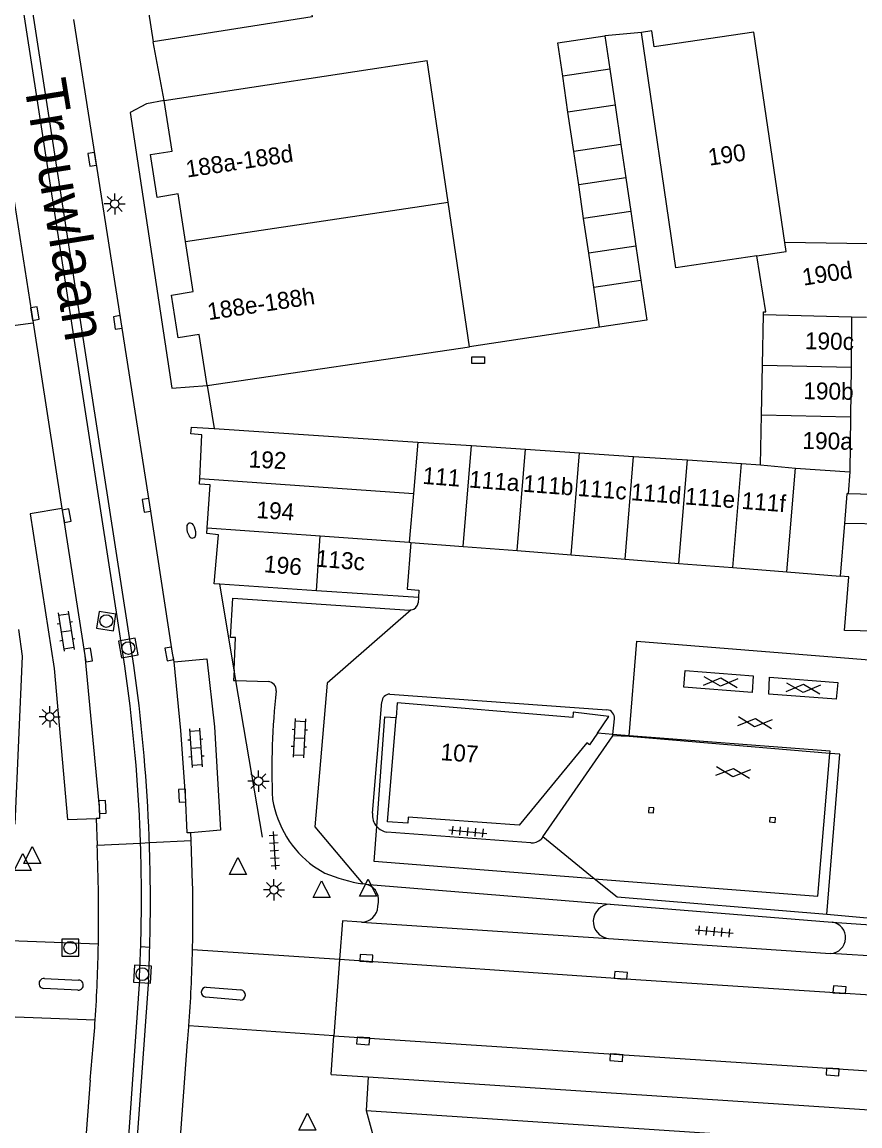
# Model space of a CAD drawing. Extents: x 132994 to 136000, y 393499 to 395512.
# Drawn here: x 133527.8 to 133577.3, y 395391.3 to 395456.5 of the extents above; entities that cross this region are included whole.
import ezdxf

# ---------------------------------------------------------------- set-up
doc = ezdxf.new("R2010")
doc.units = 0
for name, color, linetype in [('gg-afsc-hekwerk', 7, 'Continuous'), ('gg-afsc-muur', 7, 'Continuous'), ('gg-anno-huisnummerreeks BGT', 7, 'Continuous'), ('gg-anno-openbare ruimte label', 7, 'Continuous'), ('gg-bbg-bijgebouw', 7, 'Continuous'), ('gg-bbg-gedigitaliseerde bebouwing', 7, 'Continuous'), ('gg-bbg-gedigitaliseerde bijgebouw', 7, 'Continuous'), ('gg-bbg-hoofdgebouw', 7, 'Continuous'), ('gg-bbg-luifel en loopbrug', 7, 'Continuous'), ('gg-bbg-pilaar overkapping', 7, 'Continuous'), ('gg-bbg-tussenscheiding', 7, 'Continuous'), ('gg-knt-verharding', 7, 'Continuous'), ('gg-knt-verharding nz', 7, 'Continuous'), ('gt-grn-weggrens', 7, 'Continuous'), ('gt-symb-brandkraan', 7, 'Continuous'), ('gt-symb-gesloten verharding', 7, 'Continuous'), ('gt-symb-klinker verharding', 7, 'Continuous'), ('gt-symb-kolk', 7, 'Continuous'), ('gt-symb-kolk center center', 7, 'Continuous'), ('gt-symb-lichtmast', 7, 'Continuous'), ('gt-symb-rioolschacht', 7, 'Continuous'), ('gt-symb-tegel verharding', 7, 'Continuous'), ('gt-symb-waterafsluiter', 7, 'Continuous')]:
    doc.layers.add(name, color=color, linetype=linetype)

# ---------------------------------------------------------------- blocks, each defined once
blk = doc.blocks.new('gt0-GESVH1')
at = {"layer": 'gt-symb-gesloten verharding'}
for p, q in [((-0.992, -0.261), (0.008, 0.239)), ((0.008, -0.261), (-0.992, 0.239)), ((0.008, 0.239), (1.008, -0.261)), ((1.008, 0.239), (0.008, -0.261))]:
    blk.add_line(p, q, dxfattribs=at)
blk = doc.blocks.new('gt0-KOLK')
at = {"layer": 'gt-symb-kolk'}
blk.add_lwpolyline([(0, 0), (0.375, 0), (0.375, 0.4), (-0.375, 0.4), (-0.375, 0), (0, 0)], dxfattribs=at)
blk = doc.blocks.new('gt0-TEG1')
at = {"layer": 'gt-symb-tegel verharding'}
for p, q in [((-1.125, 0), (1.125, 0)), ((-0.9, -0.25), (-0.9, 0.25)), ((-0.45, -0.25), (-0.45, 0.25)), ((0, -0.25), (0, 0.25)), ((0.45, -0.25), (0.45, 0.25)), ((0.9, -0.25), (0.9, 0.25))]:
    blk.add_line(p, q, dxfattribs=at)
blk = doc.blocks.new('gt0-WAFSL')
at = {"layer": 'gt-symb-waterafsluiter'}
for p, q in [((-0.5, -0.333), (0, 0.667)), ((0, 0.667), (0.5, -0.333)), ((0.5, -0.333), (-0.5, -0.333))]:
    blk.add_line(p, q, dxfattribs=at)
blk = doc.blocks.new('gt0-RS')
at = {"layer": 'gt-symb-rioolschacht'}
blk.add_lwpolyline([(-0.5, -0.5), (0.5, -0.5), (0.5, 0.5), (-0.5, 0.5)], close=True, dxfattribs=at)
blk.add_circle((0, 0), 0.375, dxfattribs=at)
blk = doc.blocks.new('gt0-KOLKCC')
at = {"layer": 'gt-symb-kolk center center'}
blk.add_lwpolyline([(-0.375, 0.2), (0.375, 0.2), (0.375, -0.2), (-0.375, -0.2)], close=True, dxfattribs=at)
blk = doc.blocks.new('gt0-LMAST')
at = {"layer": 'gt-symb-lichtmast'}
for p, q in [((-0.182, 0.173), (-0.447, 0.438)), ((-0.005, 0.246), (-0.005, 0.621)), ((0.172, 0.173), (0.437, 0.438)), ((-0.255, -0.004), (-0.63, -0.004)), ((-0.182, -0.181), (-0.447, -0.446)), ((-0.005, -0.254), (-0.005, -0.629)), ((0.437, -0.446), (0.172, -0.181)), ((0.245, -0.004), (0.62, -0.004))]:
    blk.add_line(p, q, dxfattribs=at)
blk.add_circle((-0.005, -0.004), 0.25, dxfattribs=at)
blk = doc.blocks.new('gt0-KL1')
at = {"layer": 'gt-symb-klinker verharding'}
for p, q in [((-1.15, 0.3), (1.15, 0.3)), ((-1, -0.3), (-1, 0.3)), ((-0.5, 0.3), (-0.5, 0.45)), ((0, -0.3), (0, 0.3)), ((0.5, 0.3), (0.5, 0.45)), ((1, -0.3), (1, 0.3)), ((-1.15, -0.3), (1.15, -0.3)), ((-0.5, -0.45), (-0.5, -0.3)), ((0.5, -0.45), (0.5, -0.3))]:
    blk.add_line(p, q, dxfattribs=at)
blk = doc.blocks.new('gt0-BR')
at = {"layer": 'gt-symb-brandkraan'}
for centre, radius, start, end in [((-0.244, 0), 0.206, 107.56694, 252.43307), ((0.599, -2.664), 3, 106.89205, 107.56694), ((0, -0.691), 0.938, 73.10799, 106.89205), ((-0.599, -2.664), 3, 72.43309, 73.10799), ((0.244, 0), 0.206, 287.56695, 72.43309), ((0.599, 2.664), 3, 252.43307, 253.10797), ((0, 0.691), 0.938, 253.10797, 286.89206), ((-0.599, 2.664), 3, 286.89206, 287.56695)]:
    blk.add_arc(centre, radius, start, end, dxfattribs=at)

msp = doc.modelspace()

# ---------------------------------------------------------------- linework, layer by layer
at = {"layer": 'gg-afsc-hekwerk'}
for p, q in [((133540.298, 395418.279), (133539.448, 395423.328)), ((133540.406, 395417.638), (133540.298, 395418.279)), ((133541.964, 395408.387), (133540.406, 395417.638))]:
    msp.add_line(p, q, dxfattribs=at)
at = {"layer": 'gg-afsc-muur'}
for p, q in [((133564.362, 395455.923), (133562.197, 395455.723)), ((133561.886, 395438.52), (133554.206, 395437.342))]:
    msp.add_line(p, q, dxfattribs=at)
at = {"layer": 'gg-bbg-bijgebouw'}
for p, q in [((133562.197, 395455.723), (133562.488, 395453.744)), ((133562.488, 395453.744), (133562.8, 395451.632)), ((133562.8, 395451.632), (133563.143, 395449.304)), ((133563.143, 395449.304), (133563.434, 395447.326)), ((133563.434, 395447.326), (133563.725, 395445.347)), ((133563.725, 395445.347), (133564.028, 395443.294)), ((133564.028, 395443.294), (133564.324, 395441.283)), ((133571.498, 395436.269), (133571.556, 395439.259)), ((133571.448, 395433.34), (133571.498, 395436.269)), ((133571.397, 395430.38), (133571.448, 395433.34)), ((133537.77, 395432.61), (133539.11, 395432.521)), ((133539.11, 395432.521), (133551.157, 395431.722)), ((133551.157, 395431.722), (133554.324, 395431.512)), ((133554.324, 395431.512), (133557.514, 395431.301)), ((133557.514, 395431.301), (133560.702, 395431.089)), ((133560.702, 395431.089), (133563.889, 395430.878)), ((133563.889, 395430.878), (133567.078, 395430.666)), ((133567.078, 395430.666), (133570.266, 395430.455)), ((133570.266, 395430.455), (133571.397, 395430.38)), ((133576.35, 395426.918), (133576.097, 395423.812)), ((133550.742, 395425.801), (133553.834, 395425.558)), ((133553.834, 395425.558), (133557.018, 395425.309)), ((133557.018, 395425.309), (133560.204, 395425.059)), ((133560.204, 395425.059), (133563.388, 395424.809)), ((133563.388, 395424.809), (133566.574, 395424.559)), ((133566.574, 395424.559), (133569.759, 395424.309)), ((133569.759, 395424.309), (133572.945, 395424.059)), ((133572.945, 395424.059), (133576.097, 395423.812)), ((133539.448, 395423.328), (133539.12, 395423.35)), ((133545.153, 395422.944), (133539.448, 395423.328)), ((133551.187, 395422.538), (133545.153, 395422.944))]:
    msp.add_line(p, q, dxfattribs=at)
for points in [[(133571.556, 395439.259), (133571.559, 395439.424), (133571.699, 395439.422), (133571.181, 395442.727)], [(133564.324, 395441.283), (133564.671, 395438.928), (133561.886, 395438.52)], [(133538.266, 395429.574), (133538.39, 395432.15), (133537.73, 395432.21), (133537.77, 395432.61)], [(133538.712, 395426.65), (133538.88, 395429.2), (133538.25, 395429.24), (133538.266, 395429.574)], [(133576.56, 395428.66), (133576.492, 395428.662), (133576.35, 395426.918)], [(133539.12, 395423.35), (133539.38, 395426.24), (133538.69, 395426.32), (133538.712, 395426.65)], [(133550.742, 395425.801), (133550.512, 395423.029), (133551.211, 395422.971), (133551.187, 395422.538)]]:
    msp.add_lwpolyline(points, dxfattribs=at)
at = {"layer": 'gg-bbg-gedigitaliseerde bebouwing'}
for points in [[(133541.828, 395477.051), (133543.983, 395462.832), (133547.56, 395463.389), (133548.214, 395459.189), (133544.637, 395458.632), (133544.915, 395456.844), (133535.51, 395455.37)], [(133572.823, 395443.512), (133570.992, 395455.94), (133565.115, 395455.074), (133564.977, 395456.014), (133564.362, 395455.923)]]:
    msp.add_lwpolyline(points, dxfattribs=at)
at = {"layer": 'gg-bbg-gedigitaliseerde bijgebouw'}
for p, q in [((133560.015, 395451.221), (133559.704, 395453.334)), ((133560.357, 395448.895), (133560.015, 395451.221)), ((133560.649, 395446.917), (133560.357, 395448.895)), ((133560.941, 395444.938), (133560.649, 395446.917)), ((133561.243, 395442.884), (133560.941, 395444.938)), ((133577.708, 395443.435), (133572.823, 395443.512)), ((133561.539, 395440.875), (133561.243, 395442.884)), ((133561.886, 395438.52), (133561.539, 395440.875))]:
    msp.add_line(p, q, dxfattribs=at)
msp.add_lwpolyline([(133559.704, 395453.334), (133559.412, 395455.313), (133562.197, 395455.723)], dxfattribs=at)
at = {"layer": 'gg-bbg-hoofdgebouw'}
for p, q in [((133536.16, 395451.91), (133551.7, 395454.26)), ((133552.938, 395445.904), (133551.7, 395454.26)), ((133554.206, 395437.342), (133552.938, 395445.904)), ((133538.71, 395435.07), (133554.206, 395437.342)), ((133598.09, 395428.15), (133576.56, 395428.66))]:
    msp.add_line(p, q, dxfattribs=at)
for points in [[(133532.49, 395475.6), (133534.08, 395465.31), (133533.97, 395465.26), (133535.51, 395455.37)], [(133571.181, 395442.727), (133566.378, 395442.013), (133564.362, 395455.923)], [(133537.424, 395443.569), (133536.99, 395446.38), (133535.75, 395446.18), (133535.36, 395448.72), (133536.63, 395448.91), (133536.16, 395451.91)], [(133538.71, 395435.07), (133538.23, 395438.08), (133536.99, 395437.89), (133536.59, 395440.41), (133537.88, 395440.61), (133537.424, 395443.569)], [(133527.36, 395409.16), (133527.798, 395419.084), (133527.575, 395420.66)], [(133561.758, 395414.525), (133562.437, 395415.505), (133560.326, 395415.762), (133560.302, 395415.463), (133549.931, 395416.312), (133549.86, 395415.449)], [(133561.758, 395414.525), (133561.291, 395413.849), (133561.126, 395413.963), (133557.126, 395409.094), (133550.578, 395409.564), (133550.552, 395409.203), (133549.356, 395409.286), (133549.86, 395415.449)]]:
    msp.add_lwpolyline(points, dxfattribs=at)
at = {"layer": 'gg-bbg-luifel en loopbrug'}
for p, q in [((133584.018, 395426.761), (133576.35, 395426.918)), ((133562.675, 395414.454), (133561.758, 395414.525)), ((133563.638, 395414.379), (133562.675, 395414.454))]:
    msp.add_line(p, q, dxfattribs=at)
for points in [[(133590.472, 395426.628), (133590.342, 395420.295), (133576.355, 395420.595), (133576.604, 395423.772), (133576.097, 395423.812)], [(133548.721, 395409.012), (133549.208, 395415.5), (133549.86, 395415.449)], [(133575.485, 395413.337), (133575.495, 395413.457), (133563.638, 395414.379)], [(133561.57, 395405.929), (133574.779, 395404.898), (133575.485, 395413.337)], [(133561.57, 395405.929), (133548.566, 395406.944), (133548.721, 395409.012)]]:
    msp.add_lwpolyline(points, dxfattribs=at)
at = {"layer": 'gg-bbg-pilaar overkapping'}
for points in [[(133564.765, 395409.839), (133565.063, 395409.814), (133565.088, 395410.113), (133564.79, 395410.138), (133564.765, 395409.839)], [(133571.966, 395409.564), (133572.264, 395409.537), (133572.237, 395409.238), (133571.939, 395409.265), (133571.966, 395409.564)]]:
    msp.add_lwpolyline(points, dxfattribs=at)
at = {"layer": 'gg-bbg-tussenscheiding'}
for p, q in [((133562.488, 395453.744), (133559.704, 395453.334)), ((133562.8, 395451.632), (133560.015, 395451.221)), ((133563.143, 395449.304), (133560.357, 395448.895)), ((133563.434, 395447.326), (133560.649, 395446.917)), ((133537.424, 395443.569), (133552.938, 395445.904)), ((133563.725, 395445.347), (133560.941, 395444.938)), ((133564.028, 395443.294), (133561.243, 395442.884)), ((133561.539, 395440.875), (133564.324, 395441.283)), ((133571.556, 395439.259), (133576.767, 395439.127)), ((133576.767, 395439.127), (133576.735, 395436.146)), ((133576.767, 395439.127), (133577.656, 395439.104)), ((133571.498, 395436.269), (133576.735, 395436.146)), ((133576.735, 395436.146), (133576.704, 395433.206)), ((133571.448, 395433.34), (133576.704, 395433.206)), ((133576.704, 395433.206), (133576.669, 395429.958)), ((133551.157, 395431.722), (133550.893, 395428.686)), ((133553.834, 395425.558), (133554.324, 395431.512)), ((133557.018, 395425.309), (133557.514, 395431.301)), ((133560.204, 395425.059), (133560.702, 395431.089)), ((133563.388, 395424.809), (133563.889, 395430.878)), ((133566.574, 395424.559), (133567.078, 395430.666)), ((133569.759, 395424.309), (133570.266, 395430.455)), ((133571.397, 395430.38), (133573.449, 395430.177)), ((133572.945, 395424.059), (133573.449, 395430.177)), ((133573.449, 395430.177), (133576.669, 395429.958)), ((133576.669, 395429.958), (133576.56, 395428.66)), ((133538.266, 395429.574), (133550.893, 395428.686)), ((133550.893, 395428.686), (133550.643, 395425.811)), ((133538.712, 395426.65), (133545.371, 395426.182)), ((133545.153, 395422.944), (133545.371, 395426.182)), ((133545.371, 395426.182), (133550.643, 395425.811)), ((133550.643, 395425.811), (133550.742, 395425.801))]:
    msp.add_line(p, q, dxfattribs=at)
msp.add_lwpolyline([(133571.181, 395442.727), (133572.901, 395442.983), (133572.823, 395443.512)], dxfattribs=at)
at = {"layer": 'gg-knt-verharding'}
for p, q in [((133536.16, 395451.91), (133535.51, 395455.37)), ((133528.416, 395438.766), (133530.119, 395427.795)), ((133538.71, 395435.07), (133539.11, 395432.521)), ((133551.187, 395422.538), (133551.168, 395422.235)), ((133540.406, 395417.638), (133542.308, 395417.581)), ((133549.491, 395416.836), (133562.313, 395415.913)), ((133548.465, 395409.796), (133549.019, 395416.372)), ((133562.675, 395414.454), (133562.759, 395415.372)), ((133558.528, 395408.396), (133562.668, 395414.378)), ((133562.668, 395414.378), (133562.675, 395414.454)), ((133563.634, 395414.331), (133562.668, 395414.378)), ((133563.638, 395414.379), (133563.634, 395414.331)), ((133530.459, 395409.422), (133532.138, 395409.48)), ((133532.353, 395409.497), (133532.138, 395409.48)), ((133532.138, 395409.48), (133532.204, 395407.916)), ((133535.292, 395408.066), (133537.753, 395408.185)), ((133537.731, 395408.643), (133537.524, 395408.632)), ((133537.753, 395408.185), (133537.731, 395408.643)), ((133537.844, 395405.621), (133537.753, 395408.185)), ((133557.813, 395408.046), (133549.324, 395408.675)), ((133558.528, 395408.396), (133558.433, 395408.273)), ((133561.57, 395405.929), (133558.528, 395408.396)), ((133532.204, 395407.916), (133534.768, 395408.04)), ((133534.768, 395408.04), (133535.292, 395408.066)), ((133544.986, 395406.67), (133545.649, 395406.264)), ((133548.016, 395405.612), (133547.907, 395405.621)), ((133548.794, 395404.287), (133548.825, 395404.551)), ((133562.509, 395404.426), (133575.629, 395403.368)), ((133546.697, 395403.44), (133546.515, 395401.149)), ((133547.82, 395403.366), (133546.697, 395403.44)), ((133547.82, 395403.366), (133562.419, 395402.397)), ((133562.419, 395402.397), (133575.52, 395401.517)), ((133546.515, 395401.149), (133546.182, 395396.654)), ((133589.361, 395400.608), (133575.52, 395401.517)), ((133529.089, 395400.036), (133531.109, 395399.947)), ((133534.697, 395399.983), (133533.902, 395388.566)), ((133535.241, 395399.958), (133534.423, 395388.523)), ((133531.062, 395399.349), (133529.056, 395399.451)), ((133538.649, 395399.524), (133540.689, 395399.362)), ((133540.645, 395398.766), (133538.632, 395398.936)), ((133546.02, 395394.363), (133546.182, 395396.654)), ((133536.945, 395388.319), (133537.547, 395396.298)), ((133531.788, 395394.033), (133531.393, 395388.769)), ((133546.02, 395394.363), (133548.213, 395394.235)), ((133548.213, 395394.235), (133548.087, 395392.238)), ((133548.213, 395394.235), (133602.258, 395390.679))]:
    msp.add_line(p, q, dxfattribs=at)
for points in [[(133533.837, 395418.482), (133525.247, 395473.935), (133521.954, 395495.076)], [(133534.372, 395418.527), (133525.776, 395474.109), (133522.502, 395495.168)], [(133536.757, 395418.733), (133536.665, 395419.246), (133535.312, 395428.015), (133530.824, 395456.693)], [(133536.16, 395451.91), (133535.13, 395451.71), (133534.15, 395451.2), (133536.61, 395434.91), (133538.71, 395435.07)], [(133526.436, 395451.282), (133524.559, 395450.961), (133526.495, 395438.52), (133528.416, 395438.766)], [(133526.436, 395451.282), (133526.855, 395448.858), (133528.416, 395438.766)], [(133530.119, 395427.795), (133528.243, 395427.479), (133529.662, 395418.344), (133530.459, 395409.422)], [(133530.119, 395427.795), (133530.203, 395427.339), (133531.48, 395419.116), (133532.318, 395410.149), (133532.353, 395409.497)], [(133540.298, 395418.279), (133540.386, 395420.177), (133540.084, 395420.183), (133540.215, 395422.501), (133550.65, 395421.793), (133550.76, 395421.806)], [(133563.638, 395414.379), (133564.089, 395419.972), (133580.028, 395418.675), (133578.776, 395403.501), (133575.308, 395403.819)], [(133536.757, 395418.733), (133538.688, 395418.922), (133539.134, 395414.895), (133539.484, 395408.796), (133537.731, 395408.643)], [(133537.524, 395408.632), (133537.43, 395410.852), (133537.156, 395414.688), (133536.757, 395418.733)], [(133540.298, 395418.279), (133540.269, 395417.642), (133540.406, 395417.638)], [(133566.864, 395417.243), (133566.941, 395418.223), (133570.946, 395417.917), (133570.889, 395416.921), (133566.864, 395417.243)], [(133571.888, 395416.84), (133571.912, 395417.836), (133575.951, 395417.523), (133575.863, 395416.527), (133571.888, 395416.84)], [(133575.308, 395403.819), (133562.921, 395404.833), (133561.57, 395405.929)], [(133548.087, 395392.238), (133602.105, 395388.684), (133602.258, 395390.679)]]:
    msp.add_lwpolyline(points, dxfattribs=at)
for centre, radius, start, end in [((133550.648, 395422.321), 0.527, 282.29738, 350.57707), ((133436.529, 395404.659), 98.821, 2.52467, 8.06721), ((133439.816, 395404.84), 95.005, 2.57006, 8.25584), ((133542.25, 395417.045), 0.539, 357.82646, 83.78224), ((133583.041, 395412.413), 40.516, 173.46408, 182.55654), ((133549.516, 395416.339), 0.498, 92.85703, 176.16358), ((133562.277, 395415.429), 0.485, 353.23912, 85.76517), ((133548.691, 395411.662), 6.216, 189.77666, 233.41397), ((133549.503, 395409.701), 1.042, 174.77083, 221.39606), ((133404.408, 395403.406), 130.443, 2.03604, 2.502), ((133413.443, 395403.645), 121.929, 2.07784, 2.52273), ((133549.503, 395409.702), 1.043, 221.45814, 260.14263), ((133557.863, 395408.871), 0.826, 266.55807, 313.66022), ((133431.271, 395403.686), 101.022, 359.09445, 2.40005), ((133438.586, 395404.843), 96.235, 358.26523, 1.90356), ((133437.196, 395404.647), 98.155, 358.39391, 1.99611), ((133549.772, 395416.457), 10.995, 247.97619, 260.23358), ((133450.093, 395403.791), 87.77, 358.6581, 1.19442), ((133547.882, 395404.671), 0.951, 352.76918, 81.88101), ((133547.805, 395404.358), 0.992, 270.89345, 355.90245), ((133562.522, 395403.409), 1.017, 90.73896, 264.18145), ((133575.484, 395402.448), 0.932, 272.20874, 81.05108), ((133438.588, 395403.762), 93.707, 356.2286, 358.97722), ((133438.625, 395404.906), 96.198, 357.06679, 358.22742), ((133440.55, 395404.446), 94.797, 357.28626, 358.45842), ((133450.066, 395403.729), 87.796, 355.75714, 358.69956), ((133529.063, 395399.744), 0.293, 84.82968, 268.71302), ((133531.087, 395399.648), 0.3, 265.24262, 85.7695), ((133538.649, 395399.23), 0.294, 90.03597, 266.65193), ((133540.665, 395399.064), 0.299, 266.18883, 85.36671), ((133438.054, 395403.821), 94.243, 354.0383, 356.21366), ((133445.788, 395404.031), 92.084, 355.183, 355.76659)]:
    msp.add_arc(centre, radius, start, end, dxfattribs=at)
at = {"layer": 'gg-knt-verharding nz'}
for p, q in [((133575.485, 395413.337), (133563.634, 395414.331)), ((133548.016, 395405.612), (133562.509, 395404.426)), ((133575.629, 395403.368), (133588.575, 395402.47))]:
    msp.add_line(p, q, dxfattribs=at)
for points in [[(133550.76, 395421.806), (133545.799, 395417.474), (133545.059, 395408.992), (133547.907, 395405.621)], [(133575.308, 395403.819), (133576.082, 395413.287), (133575.485, 395413.337)], [(133631.596, 395395.569), (133605.337, 395397.283), (133590.87, 395398.201), (133563.127, 395400.025), (133546.515, 395401.149)], [(133546.182, 395396.654), (133575.669, 395394.719), (133633.214, 395390.981)]]:
    msp.add_lwpolyline(points, dxfattribs=at)
at = {"layer": 'gt-grn-weggrens'}
for p, q in [((133527.057, 395402.288), (133532.28, 395402.089)), ((133534.777, 395401.93), (133535.313, 395401.896)), ((133546.515, 395401.149), (133537.839, 395401.736)), ((133522.413, 395397.967), (133532.092, 395397.598)), ((133546.182, 395396.654), (133537.621, 395397.233)), ((133548.087, 395392.238), (133548.796, 395389.717))]:
    msp.add_line(p, q, dxfattribs=at)

# ---------------------------------------------------------------- block references
at = {"layer": 'gt-symb-brandkraan', "rotation": 105.2450703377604}
msp.add_blockref('gt0-BR', (133537.766, 395426.495), dxfattribs=at)
at = {"layer": 'gt-symb-gesloten verharding'}
for p, rotation in [((133569.027, 395417.556), -3.7264258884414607), ((133573.911, 395417.187), -3.7264258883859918), ((133571.055, 395415.16), -5.163306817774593), ((133569.765, 395412.211), -5.1633068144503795)]:
    msp.add_blockref('gt0-GESVH1', p, dxfattribs=dict(at, rotation=rotation))
at = {"layer": 'gt-symb-klinker verharding'}
for p, rotation in [((133530.372, 395420.553), -81.19719554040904), ((133544.148, 395414.238), -92.75083479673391), ((133538.037, 395413.661), -85.93070331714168)]:
    msp.add_blockref('gt0-KL1', p, dxfattribs=dict(at, rotation=rotation))
at = {"layer": 'gt-symb-kolk'}
for p, rotation in [((133532.116, 395448.456), 98.85942931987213), ((133528.327, 395439.284), -81.25383773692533), ((133533.615, 395438.822), 98.91603673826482), ((133535.312, 395428.015), 98.80280445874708), ((133530.203, 395427.339), -79.51061019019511), ((133531.48, 395419.116), -81.19719554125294), ((133536.665, 395419.246), 100.14079314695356), ((133537.43, 395410.852), 92.40741384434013), ((133532.318, 395410.155), -86.92401755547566), ((133548.09, 395401.037), -4.0733644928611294), ((133563.127, 395400.025), -3.7835902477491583), ((133576.042, 395399.17), -3.7264258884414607), ((133547.93, 395396.548), 176.50230473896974), ((133562.887, 395395.559), 176.2164097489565), ((133575.669, 395394.719), 176.21640974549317)]:
    msp.add_blockref('gt0-KOLK', p, dxfattribs=dict(at, rotation=rotation))
at = {"layer": 'gt-symb-kolk center center', "rotation": 179.5989360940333}
msp.add_blockref('gt0-KOLKCC', (133554.709, 395436.559), dxfattribs=at)
at = {"layer": 'gt-symb-lichtmast'}
for p in [(133533.247, 395445.794), (133529.408, 395415.494), (133541.738, 395411.697), (133542.653, 395405.278)]:
    msp.add_blockref('gt0-LMAST', p, dxfattribs=at)
at = {"layer": 'gt-symb-rioolschacht'}
for p, rotation in [((133532.747, 395421.147), 171.0839632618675), ((133534.048, 395419.556), 10.60205829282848), ((133530.619, 395401.855), 89.71352348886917), ((133534.879, 395400.293), -3.3260736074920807)]:
    msp.add_blockref('gt0-RS', p, dxfattribs=dict(at, rotation=rotation))
at = {"layer": 'gt-symb-tegel verharding'}
for p, rotation in [((133542.674, 395407.604), -86.21640974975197), ((133554.1, 395408.71), -5.1633068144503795), ((133568.659, 395402.812), -5.163306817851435)]:
    msp.add_blockref('gt0-TEG1', p, dxfattribs=dict(at, rotation=rotation))
at = {"layer": 'gt-symb-waterafsluiter'}
for p in [(133527.809, 395406.75), (133528.376, 395407.169), (133540.519, 395406.509), (133545.461, 395405.148), (133548.207, 395405.229), (133544.627, 395391.41)]:
    msp.add_blockref('gt0-WAFSL', p, dxfattribs=at)

# ---------------------------------------------------------------- texts
at = {"layer": 'gg-anno-huisnummerreeks BGT'}
for s, rotation, p in [('188a-188d', 8.6, (133537.519, 395447.345)), ('190', 8.2, (133568.366, 395448.047)), ('190d', 8.9, (133573.934, 395440.96)), ('188e-188h', 8.6, (133538.794, 395438.924)), ('190c', 358.9, (133574.002, 395437.215)), ('190b', 359, (133573.909, 395434.263)), ('190a', 359, (133573.859, 395431.318)), ('192', 357.2, (133541.135, 395430.228)), ('111', 355.5, (133551.4, 395429.26)), ('111a', 355.5, (133554.15, 395429.045)), ('111b', 355.5, (133557.336, 395428.796)), ('111c', 355.5, (133560.56, 395428.543)), ('111d', 355.5, (133563.706, 395428.296)), ('111e', 355.5, (133566.892, 395428.046)), ('111f', 355.5, (133570.247, 395427.783)), ('194', 356.2, (133541.591, 395427.24)), ('113c', 355.3, (133545.09, 395424.372)), ('196', 354.9, (133542.028, 395424.043)), ('107', 355.9, (133552.464, 395412.937))]:
    msp.add_text(s, height=1, rotation=rotation, dxfattribs=at).set_placement(p)
at = {"layer": 'gg-anno-openbare ruimte label'}
msp.add_text('Trouwlaan', height=2.5, rotation=279.2, dxfattribs=at).set_placement((133527.864, 395452.961))

doc.saveas('drawing.dxf')
